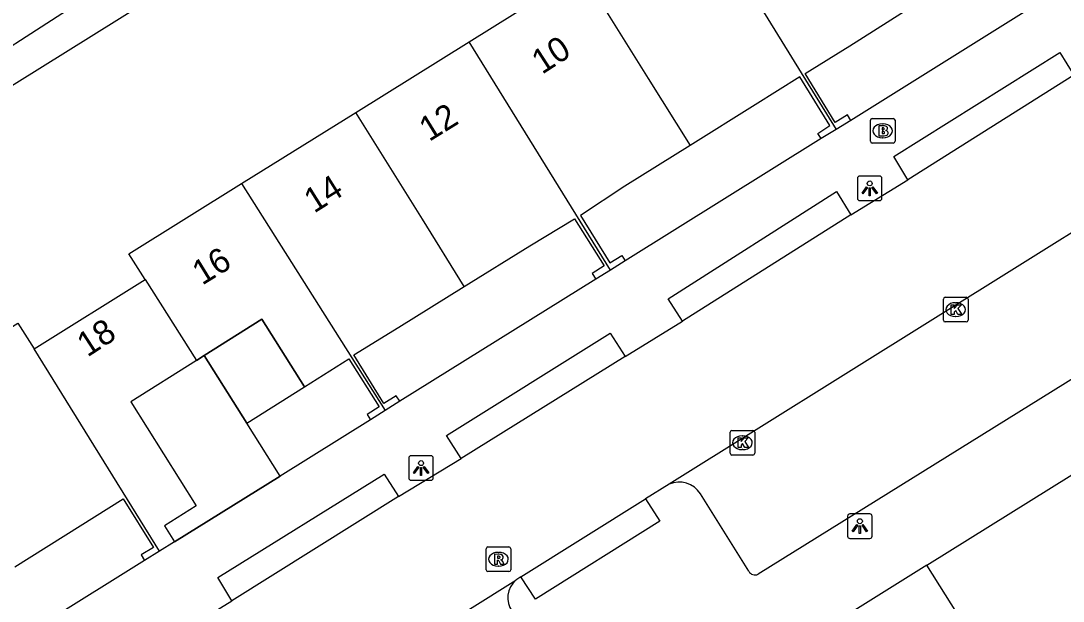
# Model space of a CAD drawing. Extents: x 159353 to 160616, y 385893 to 387321.
# Drawn here: x 159825.08 to 159867.44, y 386074.4 to 386097.99 of the extents above; entities that cross this region are included whole.
import ezdxf

# ---------------------------------------------------------------- set-up
doc = ezdxf.new("R2010")
doc.units = 0
for name, color, linetype in [('IMGEO_Brandkraan', 7, 'Continuous'), ('IMGEO_Kolk', 7, 'Continuous'), ('IMGEO_Lichtpunt', 7, 'Continuous'), ('IMGEO_Pand', 7, 'Continuous'), ('IMGEO_Pand_nummerreeks', 7, 'Continuous'), ('IMGEO_Pand_overbouw', 7, 'Continuous'), ('IMGEO_Rijbaan_lokaal_open', 7, 'Continuous'), ('IMGEO_Rioolput', 7, 'Continuous'), ('IMGEO_Voetpad_open', 7, 'Continuous')]:
    doc.layers.add(name, color=color, linetype=linetype)

msp = doc.modelspace()

# ---------------------------------------------------------------- linework, layer by layer
at = {"layer": 'IMGEO_Brandkraan'}
for p, q in [((159859.604, 386093.095), (159859.604, 386093.947)), ((159859.679, 386094.021), (159860.531, 386094.021)), ((159860.092, 386093.801), (159860.117, 386093.801)), ((159860.605, 386093.947), (159860.605, 386093.095)), ((159860.531, 386093.021), (159859.679, 386093.021)), ((159860.115, 386093.241), (159860.09, 386093.241))]:
    msp.add_line(p, q, dxfattribs=at)
for points in [[(159859.604, 386093.095), (159859.604, 386093.947)], [(159859.679, 386094.021), (159860.531, 386094.021)], [(159860.605, 386093.947), (159860.605, 386093.095)], [(159859.952, 386093.721), (159859.952, 386093.321), (159860.165, 386093.321)], [(159860.183, 386093.721), (159859.952, 386093.721)], [(159860.131, 386093.64), (159860.077, 386093.64), (159860.077, 386093.564)], [(159860.077, 386093.564), (159860.13, 386093.564)], [(159860.139, 386093.488), (159860.077, 386093.488), (159860.077, 386093.407)], [(159860.077, 386093.407), (159860.139, 386093.407)], [(159860.531, 386093.021), (159859.679, 386093.021)]]:
    msp.add_lwpolyline(points, dxfattribs=at)
for centre, radius, start, end in [((159859.681, 386093.945), 0.0765, 91.552, 178.448), ((159859.681, 386093.945), 0.0765, 91.552, 178.448), ((159860.529, 386093.945), 0.0765, 1.552, 88.448), ((159860.529, 386093.945), 0.0765, 1.552, 88.448), ((159860.132, 386093.602), 0.0379, 267.8285, 90.9355), ((159860.14, 386093.447), 0.0404, 269.8759, 90.5077), ((159860.171, 386093.572), 0.251, 268.6676, 293.5347), ((159860.187, 386093.576), 0.145, 59.4692, 91.5367), ((159860.212, 386093.623), 0.0922, 285.5137, 58.1501), ((159860.217, 386093.431), 0.105, 301.3115, 78.989), ((159859.681, 386093.097), 0.0765, 181.552, 268.448), ((159859.681, 386093.097), 0.0765, 181.552, 268.448), ((159860.529, 386093.097), 0.0765, 271.552, 358.448), ((159860.529, 386093.097), 0.0765, 271.552, 358.448)]:
    msp.add_arc(centre, radius, start, end, dxfattribs=at)
for centre, major_axis, ratio, start_param, end_param in [((159860.091, 386093.521), (-0.387, 0.002), 0.722429, 4.712389, 7.853982), ((159860.116, 386093.521), (-0.39, 0.002), 0.717154, 1.570796, 4.712389)]:
    msp.add_ellipse(centre, major_axis=major_axis, ratio=ratio, start_param=start_param, end_param=end_param, dxfattribs=at)
at = {"layer": 'IMGEO_Kolk'}
for p, q in [((159862.571, 386085.826), (159862.571, 386086.678)), ((159862.646, 386086.752), (159863.498, 386086.752)), ((159863.059, 386086.532), (159863.084, 386086.532)), ((159863.572, 386086.678), (159863.572, 386085.826)), ((159863.498, 386085.752), (159862.646, 386085.752)), ((159863.082, 386085.972), (159863.057, 386085.972)), ((159853.904, 386080.414), (159853.904, 386081.266)), ((159853.979, 386081.34), (159854.831, 386081.34)), ((159854.392, 386081.12), (159854.417, 386081.12)), ((159854.905, 386081.266), (159854.905, 386080.414)), ((159854.831, 386080.34), (159853.979, 386080.34)), ((159854.415, 386080.56), (159854.39, 386080.56))]:
    msp.add_line(p, q, dxfattribs=at)
for points in [[(159862.571, 386085.826), (159862.571, 386086.678)], [(159862.646, 386086.752), (159863.498, 386086.752)], [(159863.572, 386086.678), (159863.572, 386085.826)], [(159862.892, 386086.452), (159863.015, 386086.452), (159863.015, 386086.301), (159863.145, 386086.452), (159863.309, 386086.452), (159863.163, 386086.301), (159863.316, 386086.052), (159863.164, 386086.052), (159863.079, 386086.216), (159863.015, 386086.149), (159863.015, 386086.052), (159862.892, 386086.052), (159862.892, 386086.452)], [(159863.498, 386085.752), (159862.646, 386085.752)], [(159853.904, 386080.414), (159853.904, 386081.266)], [(159853.979, 386081.34), (159854.831, 386081.34)], [(159854.225, 386081.04), (159854.348, 386081.04), (159854.348, 386080.889), (159854.478, 386081.04), (159854.642, 386081.04), (159854.496, 386080.889), (159854.649, 386080.64), (159854.497, 386080.64), (159854.412, 386080.804), (159854.348, 386080.737), (159854.348, 386080.64), (159854.225, 386080.64), (159854.225, 386081.04)], [(159854.905, 386081.266), (159854.905, 386080.414)], [(159854.831, 386080.34), (159853.979, 386080.34)]]:
    msp.add_lwpolyline(points, dxfattribs=at)
for centre, start, end in [((159862.648, 386086.676), 91.552, 178.448), ((159862.648, 386086.676), 91.552, 178.448), ((159863.496, 386086.676), 1.552, 88.448), ((159863.496, 386086.676), 1.552, 88.448), ((159862.648, 386085.828), 181.552, 268.448), ((159862.648, 386085.828), 181.552, 268.448), ((159863.496, 386085.828), 271.552, 358.448), ((159863.496, 386085.828), 271.552, 358.448), ((159853.981, 386081.264), 91.552, 178.448), ((159853.981, 386081.264), 91.552, 178.448), ((159854.829, 386081.264), 1.552, 88.448), ((159854.829, 386081.264), 1.552, 88.448), ((159853.981, 386080.416), 181.552, 268.448), ((159853.981, 386080.416), 181.552, 268.448), ((159854.829, 386080.416), 271.552, 358.448), ((159854.829, 386080.416), 271.552, 358.448)]:
    msp.add_arc(centre, 0.0765, start, end, dxfattribs=at)
for centre, major_axis, ratio, start_param, end_param in [((159863.058, 386086.252), (-0.387, 0.002), 0.722429, 4.712389, 7.853982), ((159863.083, 386086.252), (-0.39, 0.002), 0.717154, 1.570796, 4.712389), ((159854.391, 386080.84), (-0.387, 0.002), 0.722429, 4.712389, 7.853982), ((159854.416, 386080.84), (-0.39, 0.002), 0.717154, 1.570796, 4.712389)]:
    msp.add_ellipse(centre, major_axis=major_axis, ratio=ratio, start_param=start_param, end_param=end_param, dxfattribs=at)
at = {"layer": 'IMGEO_Lichtpunt'}
for p, q in [((159859.98, 386091.68), (159859.172, 386091.68)), ((159859.98, 386091.68), (159859.172, 386091.68)), ((159859.078, 386091.585), (159859.078, 386090.778)), ((159859.078, 386091.585), (159859.078, 386090.778)), ((159860.074, 386090.778), (159860.074, 386091.585)), ((159860.074, 386090.778), (159860.074, 386091.585)), ((159859.172, 386090.684), (159859.98, 386090.684)), ((159859.172, 386090.684), (159859.98, 386090.684)), ((159840.844, 386080.214), (159840.844, 386079.407)), ((159840.844, 386080.214), (159840.844, 386079.407)), ((159841.746, 386080.309), (159840.938, 386080.309)), ((159841.746, 386080.309), (159840.938, 386080.309)), ((159841.84, 386079.407), (159841.84, 386080.214)), ((159841.84, 386079.407), (159841.84, 386080.214)), ((159840.938, 386079.313), (159841.746, 386079.313)), ((159840.938, 386079.313), (159841.746, 386079.313)), ((159858.679, 386077.85), (159858.679, 386077.043)), ((159858.679, 386077.85), (159858.679, 386077.043)), ((159859.581, 386077.945), (159858.773, 386077.945)), ((159859.581, 386077.945), (159858.773, 386077.945)), ((159859.675, 386077.043), (159859.675, 386077.85)), ((159859.675, 386077.043), (159859.675, 386077.85)), ((159858.773, 386076.949), (159859.581, 386076.949)), ((159858.773, 386076.949), (159859.581, 386076.949))]:
    msp.add_line(p, q, dxfattribs=at)
for points in [[(159859.452, 386091.249), (159859.491, 386091.221), (159859.303, 386090.959), (159859.265, 386090.986), (159859.452, 386091.249)], [(159859.554, 386091.201), (159859.601, 386091.201), (159859.601, 386090.879), (159859.554, 386090.879), (159859.554, 386091.201)], [(159859.664, 386091.221), (159859.702, 386091.248), (159859.889, 386090.986), (159859.85, 386090.958), (159859.664, 386091.221)], [(159841.218, 386079.878), (159841.257, 386079.85), (159841.069, 386079.588), (159841.031, 386079.615), (159841.218, 386079.878)], [(159841.32, 386079.83), (159841.367, 386079.83), (159841.367, 386079.508), (159841.32, 386079.508), (159841.32, 386079.83)], [(159841.43, 386079.85), (159841.468, 386079.877), (159841.655, 386079.615), (159841.616, 386079.587), (159841.43, 386079.85)], [(159859.053, 386077.514), (159859.092, 386077.486), (159858.904, 386077.224), (159858.866, 386077.251), (159859.053, 386077.514)], [(159859.155, 386077.466), (159859.202, 386077.466), (159859.202, 386077.144), (159859.155, 386077.144), (159859.155, 386077.466)], [(159859.265, 386077.486), (159859.303, 386077.513), (159859.49, 386077.251), (159859.451, 386077.223), (159859.265, 386077.486)]]:
    msp.add_lwpolyline(points, dxfattribs=at)
for centre in [(159859.577, 386091.383), (159841.343, 386080.012), (159859.178, 386077.648)]:
    msp.add_circle(centre, 0.0994, dxfattribs=at)
for centre, start, end in [((159859.172, 386091.585), 90, 180), ((159859.172, 386091.585), 90, 180), ((159859.98, 386091.585), 0, 90), ((159859.98, 386091.585), 0, 90), ((159859.172, 386090.778), 180, 270), ((159859.172, 386090.778), 180, 270), ((159859.98, 386090.778), 270, 0), ((159859.98, 386090.778), 270, 360), ((159840.938, 386080.214), 90, 180), ((159840.938, 386080.214), 90, 180), ((159841.746, 386080.214), 0, 90), ((159841.746, 386080.214), 0, 90), ((159840.938, 386079.407), 180, 270), ((159840.938, 386079.407), 180, 270), ((159841.746, 386079.407), 270, 0), ((159841.746, 386079.407), 270, 360), ((159858.773, 386077.85), 90, 180), ((159858.773, 386077.85), 90, 180), ((159859.581, 386077.85), 0, 90), ((159859.581, 386077.85), 0, 90), ((159858.773, 386077.043), 180, 270), ((159858.773, 386077.043), 180, 270), ((159859.581, 386077.043), 270, 0), ((159859.581, 386077.043), 270, 360)]:
    msp.add_arc(centre, 0.0946, start, end, dxfattribs=at)
at = {"layer": 'IMGEO_Pand'}
for points in [[(159852.486, 386102.876), (159858.208, 386093.577)], [(159843.295, 386097.143), (159847.867, 386099.995)], [(159847.867, 386099.995), (159850.578, 386095.651), (159852.278, 386092.927)], [(159858.806, 386093.946), (159858.67, 386094.167), (159858.176, 386093.863), (159856.955, 386095.847), (159858.763, 386096.972), (159861.398, 386098.641)], [(159838.688, 386094.271), (159843.295, 386097.143)], [(159849.041, 386087.862), (159843.295, 386097.143)], [(159857.609, 386093.209), (159857.471, 386093.416), (159857.954, 386093.737), (159856.743, 386095.713), (159854.915, 386094.571), (159852.278, 386092.927)], [(159834.049, 386091.378), (159838.688, 386094.271)], [(159843.099, 386087.192), (159841.397, 386089.923), (159838.688, 386094.271)], [(159858.806, 386093.946), (159858.208, 386093.577)], [(159858.208, 386093.577), (159857.609, 386093.209)], [(159852.278, 386092.927), (159849.624, 386091.273), (159847.816, 386090.082), (159849.013, 386088.147), (159849.505, 386088.454), (159849.643, 386088.234)], [(159830.136, 386087.476), (159829.467, 386088.52), (159834.049, 386091.378)], [(159834.049, 386091.378), (159839.885, 386082.146)], [(159843.099, 386087.192), (159845.757, 386088.851), (159847.579, 386089.94), (159848.786, 386088.028), (159848.295, 386087.719), (159848.44, 386087.489)], [(159849.643, 386088.234), (159849.041, 386087.862)], [(159849.041, 386087.862), (159848.44, 386087.489)], [(159861.894, 386075.859), (159869.446, 386080.56), (159869.628, 386080.674), (159869.92, 386080.22), (159873.638, 386082.552), (159873.358, 386083.002), (159873.508, 386083.096), (159881.075, 386087.822)], [(159825.622, 386084.655), (159830.136, 386087.476)], [(159830.136, 386087.476), (159832.211, 386084.183)], [(159840.481, 386082.524), (159840.337, 386082.744), (159839.828, 386082.441), (159838.615, 386084.408), (159840.44, 386085.532), (159843.099, 386087.192)], [(159820.369, 386082.847), (159824.955, 386085.707), (159825.622, 386084.655)], [(159832.211, 386084.183), (159832.53, 386084.384), (159834.876, 386085.863), (159836.599, 386083.11), (159838.405, 386084.252), (159839.639, 386082.299), (159839.149, 386081.989), (159839.288, 386081.769)], [(159830.713, 386076.431), (159825.622, 386084.655)], [(159832.211, 386084.183), (159829.546, 386082.504), (159832.197, 386078.269), (159830.91, 386077.464), (159831.319, 386076.806)], [(159840.481, 386082.524), (159839.885, 386082.146)], [(159839.885, 386082.146), (159839.288, 386081.769)], [(159824.827, 386075.798), (159827.487, 386077.468), (159829.238, 386078.553), (159830.464, 386076.583), (159829.971, 386076.277), (159830.108, 386076.056)], [(159831.319, 386076.806), (159830.713, 386076.431)], [(159830.713, 386076.431), (159830.108, 386076.056)], [(159891.413, 386071.272), (159889.759, 386070.239), (159890.416, 386069.187), (159885.907, 386066.37), (159885.248, 386067.422), (159878.415, 386063.164), (159879.077, 386062.104), (159874.627, 386059.324), (159873.968, 386060.374), (159872.274, 386059.312), (159869.02, 386064.499), (159870.713, 386065.58), (159866.877, 386071.728), (159865.169, 386070.668), (159861.894, 386075.859)]]:
    msp.add_lwpolyline(points, dxfattribs=at)
at = {"layer": 'IMGEO_Pand_overbouw'}
for points in [[(159834.876, 386085.863), (159832.53, 386084.384), (159834.264, 386081.633), (159836.599, 386083.11)], [(159834.264, 386081.633), (159832.53, 386084.384), (159832.211, 386084.183), (159829.546, 386082.504), (159832.197, 386078.269), (159830.91, 386077.464), (159831.319, 386076.806), (159835.616, 386079.487)]]:
    msp.add_lwpolyline(points, close=True, dxfattribs=at)
at = {"layer": 'IMGEO_Rijbaan_lokaal_open'}
for points in [[(159867.879, 386095.785), (159861.127, 386091.532)], [(159872.862, 386092.541), (159851.428, 386079.154)], [(159858.809, 386090.111), (159861.127, 386091.532)], [(159858.809, 386090.111), (159851.967, 386085.784)], [(159849.636, 386084.346), (159851.967, 386085.784)], [(159849.636, 386084.346), (159842.969, 386080.202)], [(159840.427, 386078.651), (159842.969, 386080.202)], [(159851.428, 386079.154), (159850.467, 386078.559)], [(159840.427, 386078.651), (159833.656, 386074.408)], [(159845.401, 386075.387), (159850.467, 386078.559)], [(159841.535, 386072.968), (159845.194, 386075.254)], [(159845.401, 386075.387), (159845.194, 386075.254)], [(159831.519, 386073.099), (159833.656, 386074.408)]]:
    msp.add_lwpolyline(points, dxfattribs=at)
at = {"layer": 'IMGEO_Rioolput'}
for p, q in [((159843.987, 386075.677), (159843.987, 386076.529)), ((159844.062, 386076.603), (159844.914, 386076.603)), ((159844.475, 386076.383), (159844.5, 386076.383)), ((159844.988, 386076.529), (159844.988, 386075.677)), ((159844.914, 386075.603), (159844.062, 386075.603)), ((159844.498, 386075.823), (159844.473, 386075.823))]:
    msp.add_line(p, q, dxfattribs=at)
for points in [[(159843.987, 386075.677), (159843.987, 386076.529)], [(159844.062, 386076.603), (159844.914, 386076.603)], [(159844.988, 386076.529), (159844.988, 386075.677)], [(159844.576, 386076.301), (159844.324, 386076.303), (159844.324, 386075.903)], [(159844.324, 386075.903), (159844.448, 386075.903), (159844.448, 386076.065), (159844.459, 386076.065)], [(159844.502, 386076.222), (159844.448, 386076.222), (159844.448, 386076.141)], [(159844.448, 386076.141), (159844.5, 386076.141)], [(159844.506, 386076.036), (159844.577, 386075.903), (159844.717, 386075.903), (159844.652, 386076.029)], [(159844.914, 386075.603), (159844.062, 386075.603)]]:
    msp.add_lwpolyline(points, dxfattribs=at)
for centre, radius, start, end in [((159844.064, 386076.527), 0.0765, 91.552, 178.448), ((159844.064, 386076.527), 0.0765, 91.552, 178.448), ((159844.912, 386076.527), 0.0765, 1.552, 88.448), ((159844.912, 386076.527), 0.0765, 1.552, 88.448), ((159844.458, 386076.012), 0.0533, 26.0293, 88.6989), ((159844.484, 386076.33), 0.19, 274.7715, 282.9687), ((159844.508, 386076.126), 0.0964, 77.0061, 93.1865), ((159844.522, 386076.183), 0.0378, 276.6634, 79.6772), ((159844.575, 386076.191), 0.109, 350.3612, 89.416), ((159844.573, 386076.191), 0.112, 277.5842, 350.9817), ((159844.557, 386075.976), 0.108, 29.5134, 73.7905), ((159844.064, 386075.679), 0.0765, 181.552, 268.448), ((159844.064, 386075.679), 0.0765, 181.552, 268.448), ((159844.912, 386075.679), 0.0765, 271.552, 358.448), ((159844.912, 386075.679), 0.0765, 271.552, 358.448)]:
    msp.add_arc(centre, radius, start, end, dxfattribs=at)
for centre, major_axis, ratio, start_param, end_param in [((159844.474, 386076.103), (-0.387, 0.002), 0.722429, 4.712389, 7.853982), ((159844.499, 386076.103), (-0.39, 0.002), 0.717154, 1.570796, 4.712389)]:
    msp.add_ellipse(centre, major_axis=major_axis, ratio=ratio, start_param=start_param, end_param=end_param, dxfattribs=at)
at = {"layer": 'IMGEO_Voetpad_open'}
for points in [[(159751.412, 386049.66), (159862.072, 386118.665)], [(159813.439, 386089.716), (159828.655, 386099.532), (159833.908, 386102.815), (159833.831, 386102.938), (159843.253, 386109.048)], [(159866.724, 386098.904), (159858.806, 386093.946)], [(159861.127, 386091.532), (159860.559, 386092.475), (159867.305, 386096.701), (159867.879, 386095.785)], [(159857.609, 386093.209), (159849.643, 386088.234)], [(159851.967, 386085.784), (159851.386, 386086.695), (159858.229, 386091.053), (159858.809, 386090.111)], [(159848.44, 386087.489), (159840.481, 386082.524)], [(159874.733, 386087.732), (159855.044, 386075.49)], [(159842.969, 386080.202), (159842.379, 386081.137), (159849.027, 386085.295), (159849.636, 386084.346)], [(159839.288, 386081.769), (159835.616, 386079.487), (159831.319, 386076.806)], [(159833.656, 386074.408), (159833.089, 386075.356), (159839.84, 386079.558), (159840.427, 386078.651)], [(159850.467, 386078.559), (159851.049, 386077.656), (159845.996, 386074.484), (159845.401, 386075.387)], [(159854.66, 386075.617), (159852.693, 386078.766)], [(159830.108, 386076.056), (159822.153, 386071.087)], [(159861.894, 386075.859), (159839.883, 386062.089)]]:
    msp.add_lwpolyline(points, dxfattribs=at)
for centre, radius, start, end in [((159851.843, 386078.251), 0.994, 31.206, 114.6904), ((159854.92, 386075.76), 0.297, 208.7624, 294.6365), ((159845.824, 386074.531), 0.959, 131.0618, 215.0647)]:
    msp.add_arc(centre, radius, start, end, dxfattribs=at)

# ---------------------------------------------------------------- texts
at = {"layer": 'IMGEO_Pand_nummerreeks'}
for s, rotation, p in [('10', 32.9107, (159846.26, 386095.794)), ('12', 31.7132, (159841.67, 386093.062)), ('14', 32.1544, (159836.996, 386090.151)), ('16', 31.5936, (159832.444, 386087.22)), ('18', 33.0458, (159827.782, 386084.297))]:
    msp.add_text(s, height=1, rotation=rotation, dxfattribs=at).set_placement(p)

doc.saveas('drawing.dxf')
